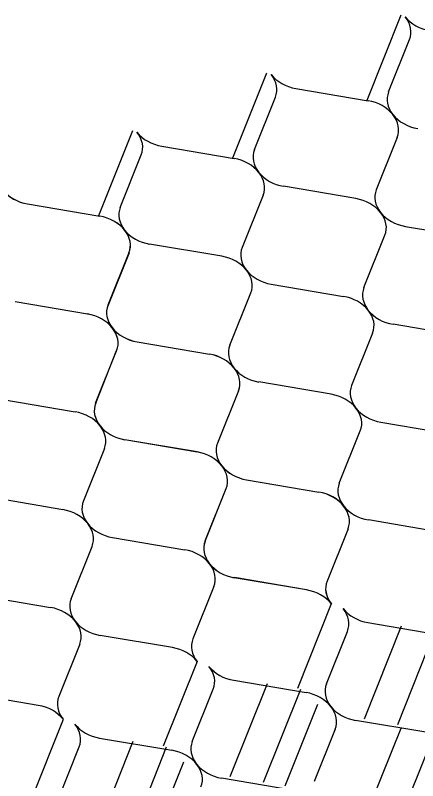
# Model space of a CAD drawing. Extents: x 638850 to 644908, y 297188 to 298900.
# Drawn here: x 639123.67 to 639142.7, y 298378.2 to 298414.36 of the extents above; entities that cross this region are included whole.
import ezdxf

# ---------------------------------------------------------------- set-up
doc = ezdxf.new("R2010")
doc.units = 0
doc.layers.add('2', color=7, linetype='Continuous')

msp = doc.modelspace()

# ---------------------------------------------------------------- linework, layer by layer
at = {"layer": '2'}
for p, q in [((639141.897, 298414.36), (639140.287, 298410.337)), ((639141.32, 298410.741), (639142.313, 298413.215)), ((639135.553, 298411.633), (639133.943, 298407.609)), ((639136.935, 298410.904), (639140.354, 298410.325)), ((639134.977, 298408.013), (639135.969, 298410.488)), ((639129.21, 298408.905), (639127.6, 298404.882)), ((639141.732, 298408.591), (639140.739, 298406.117)), ((639130.592, 298408.176), (639134.011, 298407.598)), ((639128.633, 298405.286), (639129.626, 298407.761)), ((639139.773, 298405.701), (639136.355, 298406.281)), ((639135.389, 298405.864), (639134.396, 298403.389)), ((639124.249, 298405.449), (639127.667, 298404.87)), ((639124.25, 298405.451), (639127.668, 298404.873)), ((639142.114, 298404.385), (639145.533, 298403.807)), ((639140.155, 298401.495), (639141.148, 298403.97)), ((639133.43, 298402.974), (639130.012, 298403.554)), ((639129.045, 298403.136), (639128.052, 298400.662)), ((639129.046, 298403.138), (639128.053, 298400.664)), ((639135.771, 298401.658), (639139.189, 298401.08)), ((639133.812, 298398.768), (639134.805, 298401.242)), ((639127.087, 298400.248), (639123.669, 298400.829)), ((639127.086, 298400.246), (639123.669, 298400.826)), ((639144.952, 298399.183), (639141.534, 298399.763)), ((639140.567, 298399.346), (639139.575, 298396.871)), ((639129.428, 298398.932), (639132.847, 298398.354)), ((639129.428, 298398.93), (639132.846, 298398.352)), ((639127.469, 298396.04), (639128.462, 298398.515)), ((639127.47, 298396.042), (639128.462, 298398.517)), ((639138.609, 298396.456), (639135.191, 298397.036)), ((639134.224, 298396.618), (639133.231, 298394.144)), ((639134.225, 298396.62), (639133.232, 298394.146)), ((639123.085, 298396.205), (639126.503, 298395.627)), ((639140.95, 298395.14), (639144.368, 298394.562)), ((639138.991, 298392.25), (639139.984, 298394.724)), ((639132.266, 298393.73), (639128.848, 298394.31)), ((639132.265, 298393.728), (639128.848, 298394.308)), ((639127.882, 298393.893), (639126.889, 298391.418)), ((639134.607, 298392.414), (639138.026, 298391.836)), ((639134.607, 298392.412), (639138.025, 298391.834)), ((639132.648, 298389.524), (639133.641, 298391.999)), ((639132.648, 298389.522), (639133.64, 298391.997)), ((639125.923, 298391.003), (639122.505, 298391.583)), ((639143.787, 298389.937), (639140.37, 298390.518)), ((639139.403, 298390.1), (639138.41, 298387.625)), ((639139.404, 298390.102), (639138.411, 298387.627)), ((639128.264, 298389.687), (639131.682, 298389.109)), ((639126.305, 298386.797), (639127.298, 298389.271)), ((639137.444, 298387.21), (639134.026, 298387.79)), ((639137.445, 298387.212), (639134.027, 298387.792)), ((639133.06, 298387.375), (639132.068, 298384.9)), ((639121.921, 298386.959), (639125.339, 298386.381)), ((639138.612, 298386.551), (639137.013, 298382.555)), ((639140.343, 298385.67), (639143.761, 298385.092)), ((639138.384, 298382.78), (639139.377, 298385.254)), ((639141.921, 298385.505), (639140.161, 298381.107)), ((639143.497, 298385.241), (639141.736, 298380.841)), ((639131.102, 298384.484), (639127.684, 298385.065)), ((639126.717, 298384.647), (639125.724, 298382.173)), ((639132.269, 298383.824), (639130.669, 298379.828)), ((639135.577, 298382.778), (639133.817, 298378.38)), ((639133.999, 298382.942), (639137.418, 298382.364)), ((639124.758, 298381.757), (639121.341, 298382.337)), ((639132.04, 298380.052), (639133.033, 298382.527)), ((639137.154, 298382.514), (639135.392, 298378.113)), ((639137.967, 298381.803), (639136.419, 298377.934)), ((639125.927, 298381.095), (639124.328, 298377.099)), ((639143.178, 298380.468), (639139.76, 298381.046)), ((639138.794, 298380.631), (639137.801, 298378.156)), ((639141.893, 298380.661), (639140.133, 298376.263)), ((639127.656, 298380.215), (639131.074, 298379.637)), ((639143.469, 298380.398), (639141.708, 298375.997)), ((639125.697, 298377.325), (639126.69, 298379.799)), ((639129.234, 298380.05), (639127.474, 298375.652)), ((639130.81, 298379.786), (639129.049, 298375.386)), ((639131.624, 298379.076), (639130.075, 298375.207)), ((639136.835, 298377.741), (639133.416, 298378.319))]:
    msp.add_line(p, q, dxfattribs=at)
for centre, start_param, end_param in [((639140.808, 298413.73), 3.045062, 3.936083), ((639143.409, 298414.849), 0.794491, 1.685512), ((639134.464, 298411.003), 3.045062, 3.936083), ((639137.066, 298412.121), 0.794491, 1.685512), ((639142.827, 298410.226), 6.186654, 7.077676), ((639140.225, 298409.107), 3.936083, 4.827105), ((639140.225, 298409.107), 3.045062, 3.936083), ((639142.827, 298410.226), 0.794491, 1.685512), ((639128.121, 298408.275), 3.045062, 3.936083), ((639130.722, 298409.394), 0.794491, 1.685512), ((639136.484, 298407.499), 6.186654, 7.077676), ((639133.882, 298406.38), 3.936083, 4.827105), ((639133.882, 298406.38), 3.045062, 3.936083), ((639136.484, 298407.499), 0.794491, 1.685512), ((639124.379, 298406.666), 0.794491, 1.685512), ((639124.38, 298406.668), 0.794491, 1.685512), ((639142.245, 298405.603), 6.186654, 7.077676), ((639139.643, 298404.485), 3.936083, 4.827105), ((639130.14, 298404.771), 6.186654, 7.077676), ((639127.538, 298403.652), 3.936083, 4.827105), ((639127.539, 298403.654), 3.936083, 4.827105), ((639139.643, 298404.485), 3.045062, 3.936083), ((639142.245, 298405.603), 0.794491, 1.685512), ((639127.538, 298403.652), 3.045062, 3.936083), ((639130.14, 298404.771), 0.794491, 1.685512), ((639127.539, 298403.654), 3.045062, 3.936083), ((639135.901, 298402.876), 6.186654, 7.077676), ((639133.3, 298401.757), 3.936083, 4.827105), ((639133.3, 298401.757), 3.045062, 3.936083), ((639135.901, 298402.876), 0.794491, 1.685512), ((639141.663, 298400.98), 6.186654, 7.077676), ((639139.061, 298399.862), 3.936083, 4.827105), ((639129.558, 298400.148), 6.186654, 7.077676), ((639129.559, 298400.15), 6.186654, 7.077676), ((639139.061, 298399.862), 3.045062, 3.936083), ((639141.663, 298400.98), 0.794491, 1.685512), ((639126.956, 298399.03), 3.936083, 4.827105), ((639126.957, 298399.032), 3.936083, 4.827105), ((639126.956, 298399.03), 3.045062, 3.936083), ((639129.558, 298400.148), 0.794491, 1.685512), ((639126.957, 298399.032), 3.045062, 3.936083), ((639129.559, 298400.15), 0.794491, 1.685512), ((639135.319, 298398.253), 6.186654, 7.077676), ((639132.717, 298397.134), 3.936083, 4.827105), ((639132.718, 298397.136), 3.936083, 4.827105), ((639135.319, 298398.253), 0.794491, 1.685512), ((639132.717, 298397.134), 3.045062, 3.936083), ((639132.718, 298397.136), 3.045062, 3.936083), ((639141.08, 298396.357), 6.186654, 7.077676), ((639138.479, 298395.239), 3.936083, 4.827105), ((639128.976, 298395.525), 6.186654, 7.077676), ((639128.977, 298395.528), 6.186654, 7.077676), ((639138.479, 298395.239), 3.045062, 3.936083), ((639141.08, 298396.357), 0.794491, 1.685512), ((639126.375, 298394.409), 3.936083, 4.827105), ((639128.976, 298395.525), 0.794491, 1.685512), ((639126.375, 298394.409), 3.045062, 3.936083), ((639128.977, 298395.528), 0.794491, 1.685512), ((639134.737, 298393.63), 6.186654, 7.077676), ((639134.738, 298393.632), 6.186654, 7.077676), ((639132.135, 298392.511), 3.936083, 4.827105), ((639132.136, 298392.514), 3.936083, 4.827105), ((639132.135, 298392.511), 3.045062, 3.936083), ((639134.737, 298393.63), 0.794491, 1.685512), ((639132.136, 298392.514), 3.045062, 3.936083), ((639134.738, 298393.632), 0.794491, 1.685512), ((639140.498, 298391.735), 6.186654, 7.077676), ((639137.896, 298390.616), 3.936083, 4.827105), ((639137.897, 298390.618), 3.936083, 4.827105), ((639128.394, 298390.905), 6.186654, 7.077676), ((639125.793, 298389.786), 3.936083, 4.827105), ((639137.896, 298390.616), 3.045062, 3.936083), ((639140.498, 298391.735), 0.794491, 1.685512), ((639137.897, 298390.618), 3.045062, 3.936083), ((639125.793, 298389.786), 3.045062, 3.936083), ((639128.394, 298390.905), 0.794491, 1.685512), ((639134.155, 298389.007), 6.186654, 7.077676), ((639134.156, 298389.009), 6.186654, 7.077676), ((639131.554, 298387.891), 3.936083, 4.827105), ((639134.155, 298389.007), 0.794491, 1.685512), ((639131.554, 298387.891), 3.045062, 3.936083), ((639134.156, 298389.009), 0.794491, 1.685512), ((639139.916, 298387.112), 6.186654, 7.077676), ((639139.917, 298387.114), 6.186654, 7.077676), ((639137.315, 298385.995), 3.936083, 4.827105), ((639137.314, 298385.993), 3.936083, 4.827105), ((639127.812, 298386.282), 6.186654, 7.077676), ((639125.21, 298385.163), 3.936083, 4.827105), ((639137.869, 298385.769), 3.045062, 3.936083), ((639140.471, 298386.887), 0.794491, 1.685512), ((639127.812, 298386.282), 0.794491, 1.685512), ((639125.21, 298385.163), 3.045062, 3.936083), ((639133.573, 298384.386), 6.186654, 7.077676), ((639130.972, 298383.268), 3.936083, 4.827105), ((639131.526, 298383.041), 3.045062, 3.936083), ((639134.128, 298384.16), 0.794491, 1.685512), ((639139.889, 298382.264), 6.186654, 7.077676), ((639137.287, 298381.146), 3.936083, 4.827105), ((639127.23, 298381.659), 6.186654, 7.077676), ((639124.628, 298380.54), 3.936083, 4.827105), ((639137.287, 298381.146), 3.045062, 3.936083), ((639139.889, 298382.264), 0.794491, 1.685512), ((639125.183, 298380.314), 3.045062, 3.936083), ((639127.784, 298381.433), 0.794491, 1.685512), ((639133.546, 298379.537), 6.186654, 7.077676), ((639130.944, 298378.419), 3.936083, 4.827105), ((639130.944, 298378.419), 3.045062, 3.936083), ((639133.546, 298379.537), 0.794491, 1.685512)]:
    msp.add_ellipse(centre, major_axis=(-1.543, 0.403), ratio=0.764477, start_param=start_param, end_param=end_param, dxfattribs=at)

doc.saveas('drawing.dxf')
